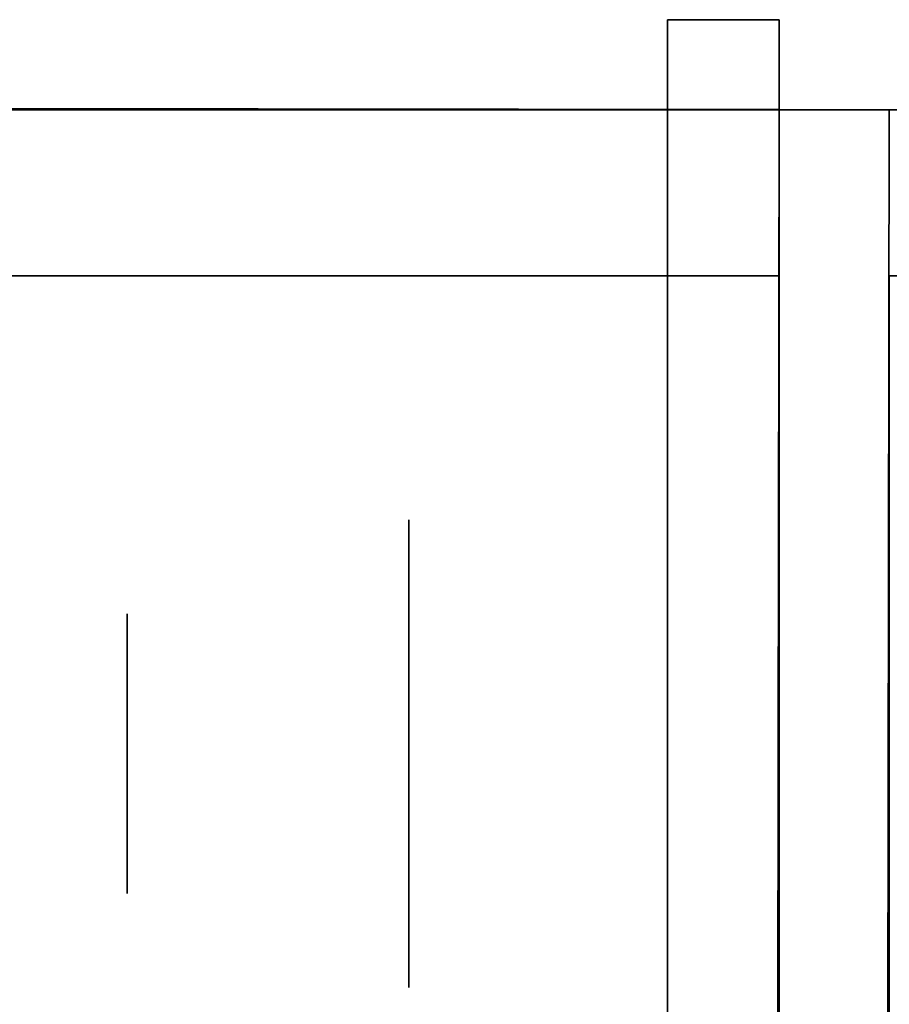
# Model space of a CAD drawing. Extents: x 413.3 to 457.5, y 5047.8 to 5050.
# Tile 606 of 656: x 447.3221 to 447.3718, y 5049.9738 to 5050.0302. Entities that reach past the tile are written whole.
import ezdxf

# ---------------------------------------------------------------- set-up
doc = ezdxf.new("R2010")
doc.units = 0
doc.header["$LTSCALE"] = 150
doc.header["$MEASUREMENT"] = 0
doc.layers.add('3DFACE_BOLT', color=7, linetype='CONTINUOUS')
doc.layers.add('3DFACE_SHAPE', color=7, linetype='CONTINUOUS')

msp = doc.modelspace()

# ---------------------------------------------------------------- linework, layer by layer
at = {"layer": '3DFACE_BOLT', "color": 1}
for points, invisible_edges in [([(447.359139, 5050.001534, -0.065), (447.359139, 5049.994847, -0.076583), (447.344339, 5050.001534, -0.065)], 14), ([(447.344339, 5050.001534, -0.065), (447.359139, 5049.994847, -0.076583), (447.344339, 5049.994847, -0.076583)], 3), ([(447.359139, 5049.994847, -0.053417), (447.359139, 5050.001534, -0.065), (447.344339, 5049.994847, -0.053417)], 14), ([(447.344339, 5049.994847, -0.053417), (447.359139, 5050.001534, -0.065), (447.344339, 5050.001534, -0.065)], 3), ([(447.344339, 5050.001534, -0.065), (447.344339, 5049.994847, -0.076583), (447.344339, 5049.994847, -0.053417)], 2), ([(447.359139, 5050.001534, -0.135), (447.359139, 5049.994847, -0.146583), (447.344339, 5050.001534, -0.135)], 14), ([(447.344339, 5050.001534, -0.135), (447.359139, 5049.994847, -0.146583), (447.344339, 5049.994847, -0.146583)], 3), ([(447.359139, 5049.994847, -0.123417), (447.359139, 5050.001534, -0.135), (447.344339, 5049.994847, -0.123417)], 14), ([(447.344339, 5049.994847, -0.123417), (447.359139, 5050.001534, -0.135), (447.344339, 5050.001534, -0.135)], 3), ([(447.344339, 5050.001534, -0.135), (447.344339, 5049.994847, -0.146583), (447.344339, 5049.994847, -0.123417)], 2), ([(447.359139, 5050.001534, -0.065), (447.359139, 5049.994847, -0.053417), (447.359139, 5049.994847, -0.076583)], 2), ([(447.359139, 5050.001534, -0.135), (447.359139, 5049.994847, -0.123417), (447.359139, 5049.994847, -0.146583)], 2), ([(447.378239, 5049.996159, -0.065), (447.378239, 5049.995768, -0.067472), (447.328239, 5049.996159, -0.065)], 14), ([(447.328239, 5049.996159, -0.065), (447.378239, 5049.995768, -0.067472), (447.328239, 5049.995768, -0.067472)], 3), ([(447.378239, 5049.995768, -0.062528), (447.378239, 5049.996159, -0.065), (447.328239, 5049.995768, -0.062528)], 14), ([(447.328239, 5049.995768, -0.062528), (447.378239, 5049.996159, -0.065), (447.328239, 5049.996159, -0.065)], 3), ([(447.328239, 5049.996159, -0.065), (447.328239, 5049.995768, -0.067472), (447.328239, 5049.995768, -0.062528)], 2), ([(447.378239, 5049.996159, -0.135), (447.378239, 5049.995768, -0.137472), (447.328239, 5049.996159, -0.135)], 14), ([(447.328239, 5049.996159, -0.135), (447.378239, 5049.995768, -0.137472), (447.328239, 5049.995768, -0.137472)], 3), ([(447.378239, 5049.995768, -0.132528), (447.378239, 5049.996159, -0.135), (447.328239, 5049.995768, -0.132528)], 14), ([(447.328239, 5049.995768, -0.132528), (447.378239, 5049.996159, -0.135), (447.328239, 5049.996159, -0.135)], 3), ([(447.328239, 5049.996159, -0.135), (447.328239, 5049.995768, -0.137472), (447.328239, 5049.995768, -0.132528)], 2), ([(447.378239, 5049.995768, -0.067472), (447.378239, 5049.994632, -0.069702), (447.328239, 5049.995768, -0.067472)], 14), ([(447.328239, 5049.995768, -0.067472), (447.378239, 5049.994632, -0.069702), (447.328239, 5049.994632, -0.069702)], 3), ([(447.378239, 5049.994632, -0.060298), (447.378239, 5049.995768, -0.062528), (447.328239, 5049.994632, -0.060298)], 14), ([(447.328239, 5049.994632, -0.060298), (447.378239, 5049.995768, -0.062528), (447.328239, 5049.995768, -0.062528)], 3), ([(447.328239, 5049.995768, -0.067472), (447.328239, 5049.994632, -0.069702), (447.328239, 5049.995768, -0.062528)], 14), ([(447.328239, 5049.995768, -0.062528), (447.328239, 5049.994632, -0.069702), (447.328239, 5049.994632, -0.060298)], 3), ([(447.378239, 5049.995768, -0.137472), (447.378239, 5049.994632, -0.139702), (447.328239, 5049.995768, -0.137472)], 14), ([(447.328239, 5049.995768, -0.137472), (447.378239, 5049.994632, -0.139702), (447.328239, 5049.994632, -0.139702)], 3), ([(447.378239, 5049.994632, -0.130298), (447.378239, 5049.995768, -0.132528), (447.328239, 5049.994632, -0.130298)], 14), ([(447.328239, 5049.994632, -0.130298), (447.378239, 5049.995768, -0.132528), (447.328239, 5049.995768, -0.132528)], 3), ([(447.328239, 5049.995768, -0.137472), (447.328239, 5049.994632, -0.139702), (447.328239, 5049.995768, -0.132528)], 14), ([(447.328239, 5049.995768, -0.132528), (447.328239, 5049.994632, -0.139702), (447.328239, 5049.994632, -0.130298)], 3), ([(447.378239, 5049.994632, -0.069702), (447.378239, 5049.992862, -0.071472), (447.328239, 5049.994632, -0.069702)], 14), ([(447.328239, 5049.994632, -0.069702), (447.378239, 5049.992862, -0.071472), (447.328239, 5049.992862, -0.071472)], 3), ([(447.378239, 5049.992862, -0.058528), (447.378239, 5049.994632, -0.060298), (447.328239, 5049.992862, -0.058528)], 14), ([(447.328239, 5049.992862, -0.058528), (447.378239, 5049.994632, -0.060298), (447.328239, 5049.994632, -0.060298)], 3), ([(447.328239, 5049.994632, -0.069702), (447.328239, 5049.992862, -0.071472), (447.328239, 5049.994632, -0.060298)], 14), ([(447.328239, 5049.994632, -0.060298), (447.328239, 5049.992862, -0.071472), (447.328239, 5049.992862, -0.058528)], 3), ([(447.378239, 5049.994632, -0.139702), (447.378239, 5049.992862, -0.141472), (447.328239, 5049.994632, -0.139702)], 14), ([(447.328239, 5049.994632, -0.139702), (447.378239, 5049.992862, -0.141472), (447.328239, 5049.992862, -0.141472)], 3), ([(447.378239, 5049.992862, -0.128528), (447.378239, 5049.994632, -0.130298), (447.328239, 5049.992862, -0.128528)], 14), ([(447.328239, 5049.992862, -0.128528), (447.378239, 5049.994632, -0.130298), (447.328239, 5049.994632, -0.130298)], 3), ([(447.328239, 5049.994632, -0.139702), (447.328239, 5049.992862, -0.141472), (447.328239, 5049.994632, -0.130298)], 14), ([(447.328239, 5049.994632, -0.130298), (447.328239, 5049.992862, -0.141472), (447.328239, 5049.992862, -0.128528)], 3), ([(447.359139, 5049.994847, -0.076583), (447.359139, 5049.981472, -0.076583), (447.344339, 5049.994847, -0.076583)], 14), ([(447.344339, 5049.994847, -0.076583), (447.359139, 5049.981472, -0.076583), (447.344339, 5049.981472, -0.076583)], 3), ([(447.359139, 5049.981472, -0.053417), (447.359139, 5049.994847, -0.053417), (447.344339, 5049.981472, -0.053417)], 14), ([(447.344339, 5049.981472, -0.053417), (447.359139, 5049.994847, -0.053417), (447.344339, 5049.994847, -0.053417)], 3), ([(447.344339, 5049.994847, -0.076583), (447.344339, 5049.981472, -0.076583), (447.344339, 5049.994847, -0.053417)], 14), ([(447.344339, 5049.994847, -0.053417), (447.344339, 5049.981472, -0.076583), (447.344339, 5049.981472, -0.053417)], 3), ([(447.359139, 5049.994847, -0.146583), (447.359139, 5049.981472, -0.146583), (447.344339, 5049.994847, -0.146583)], 14), ([(447.344339, 5049.994847, -0.146583), (447.359139, 5049.981472, -0.146583), (447.344339, 5049.981472, -0.146583)], 3), ([(447.359139, 5049.981472, -0.123417), (447.359139, 5049.994847, -0.123417), (447.344339, 5049.981472, -0.123417)], 14), ([(447.344339, 5049.981472, -0.123417), (447.359139, 5049.994847, -0.123417), (447.344339, 5049.994847, -0.123417)], 3), ([(447.344339, 5049.994847, -0.146583), (447.344339, 5049.981472, -0.146583), (447.344339, 5049.994847, -0.123417)], 14), ([(447.344339, 5049.994847, -0.123417), (447.344339, 5049.981472, -0.146583), (447.344339, 5049.981472, -0.123417)], 3), ([(447.359139, 5049.994847, -0.053417), (447.359139, 5049.981472, -0.053417), (447.359139, 5049.994847, -0.076583)], 14), ([(447.359139, 5049.994847, -0.076583), (447.359139, 5049.981472, -0.053417), (447.359139, 5049.981472, -0.076583)], 3), ([(447.359139, 5049.994847, -0.123417), (447.359139, 5049.981472, -0.123417), (447.359139, 5049.994847, -0.146583)], 14), ([(447.359139, 5049.994847, -0.146583), (447.359139, 5049.981472, -0.123417), (447.359139, 5049.981472, -0.146583)], 3), ([(447.378239, 5049.992862, -0.071472), (447.378239, 5049.990632, -0.072608), (447.328239, 5049.992862, -0.071472)], 14), ([(447.328239, 5049.992862, -0.071472), (447.378239, 5049.990632, -0.072608), (447.328239, 5049.990632, -0.072608)], 3), ([(447.378239, 5049.990632, -0.057392), (447.378239, 5049.992862, -0.058528), (447.328239, 5049.990632, -0.057392)], 14), ([(447.328239, 5049.990632, -0.057392), (447.378239, 5049.992862, -0.058528), (447.328239, 5049.992862, -0.058528)], 3), ([(447.328239, 5049.992862, -0.071472), (447.328239, 5049.990632, -0.072608), (447.328239, 5049.992862, -0.058528)], 14), ([(447.328239, 5049.992862, -0.058528), (447.328239, 5049.990632, -0.072608), (447.328239, 5049.990632, -0.057392)], 3), ([(447.378239, 5049.992862, -0.141472), (447.378239, 5049.990632, -0.142608), (447.328239, 5049.992862, -0.141472)], 14), ([(447.328239, 5049.992862, -0.141472), (447.378239, 5049.990632, -0.142608), (447.328239, 5049.990632, -0.142608)], 3), ([(447.378239, 5049.990632, -0.127392), (447.378239, 5049.992862, -0.128528), (447.328239, 5049.990632, -0.127392)], 14), ([(447.328239, 5049.990632, -0.127392), (447.378239, 5049.992862, -0.128528), (447.328239, 5049.992862, -0.128528)], 3), ([(447.328239, 5049.992862, -0.141472), (447.328239, 5049.990632, -0.142608), (447.328239, 5049.992862, -0.128528)], 14), ([(447.328239, 5049.992862, -0.128528), (447.328239, 5049.990632, -0.142608), (447.328239, 5049.990632, -0.127392)], 3), ([(447.378239, 5049.990632, -0.072608), (447.378239, 5049.988159, -0.073), (447.328239, 5049.990632, -0.072608)], 14), ([(447.328239, 5049.990632, -0.072608), (447.378239, 5049.988159, -0.073), (447.328239, 5049.988159, -0.073)], 3), ([(447.378239, 5049.988159, -0.057), (447.378239, 5049.990632, -0.057392), (447.328239, 5049.988159, -0.057)], 14), ([(447.328239, 5049.988159, -0.057), (447.378239, 5049.990632, -0.057392), (447.328239, 5049.990632, -0.057392)], 3), ([(447.328239, 5049.990632, -0.072608), (447.328239, 5049.988159, -0.073), (447.328239, 5049.990632, -0.057392)], 14), ([(447.328239, 5049.990632, -0.057392), (447.328239, 5049.988159, -0.073), (447.328239, 5049.988159, -0.057)], 3), ([(447.378239, 5049.990632, -0.142608), (447.378239, 5049.988159, -0.143), (447.328239, 5049.990632, -0.142608)], 14), ([(447.328239, 5049.990632, -0.142608), (447.378239, 5049.988159, -0.143), (447.328239, 5049.988159, -0.143)], 3), ([(447.378239, 5049.988159, -0.127), (447.378239, 5049.990632, -0.127392), (447.328239, 5049.988159, -0.127)], 14), ([(447.328239, 5049.988159, -0.127), (447.378239, 5049.990632, -0.127392), (447.328239, 5049.990632, -0.127392)], 3), ([(447.328239, 5049.990632, -0.142608), (447.328239, 5049.988159, -0.143), (447.328239, 5049.990632, -0.127392)], 14), ([(447.328239, 5049.990632, -0.127392), (447.328239, 5049.988159, -0.143), (447.328239, 5049.988159, -0.127)], 3), ([(447.378239, 5049.988159, -0.073), (447.378239, 5049.985687, -0.072608), (447.328239, 5049.988159, -0.073)], 14), ([(447.328239, 5049.988159, -0.073), (447.378239, 5049.985687, -0.072608), (447.328239, 5049.985687, -0.072608)], 3), ([(447.378239, 5049.985687, -0.057392), (447.378239, 5049.988159, -0.057), (447.328239, 5049.985687, -0.057392)], 14), ([(447.328239, 5049.985687, -0.057392), (447.378239, 5049.988159, -0.057), (447.328239, 5049.988159, -0.057)], 3), ([(447.328239, 5049.988159, -0.073), (447.328239, 5049.985687, -0.072608), (447.328239, 5049.988159, -0.057)], 14), ([(447.328239, 5049.988159, -0.057), (447.328239, 5049.985687, -0.072608), (447.328239, 5049.985687, -0.057392)], 3), ([(447.378239, 5049.988159, -0.143), (447.378239, 5049.985687, -0.142608), (447.328239, 5049.988159, -0.143)], 14), ([(447.328239, 5049.988159, -0.143), (447.378239, 5049.985687, -0.142608), (447.328239, 5049.985687, -0.142608)], 3), ([(447.378239, 5049.985687, -0.127392), (447.378239, 5049.988159, -0.127), (447.328239, 5049.985687, -0.127392)], 14), ([(447.328239, 5049.985687, -0.127392), (447.378239, 5049.988159, -0.127), (447.328239, 5049.988159, -0.127)], 3), ([(447.328239, 5049.988159, -0.143), (447.328239, 5049.985687, -0.142608), (447.328239, 5049.988159, -0.127)], 14), ([(447.328239, 5049.988159, -0.127), (447.328239, 5049.985687, -0.142608), (447.328239, 5049.985687, -0.127392)], 3), ([(447.378239, 5049.985687, -0.072608), (447.378239, 5049.983457, -0.071472), (447.328239, 5049.985687, -0.072608)], 14), ([(447.328239, 5049.985687, -0.072608), (447.378239, 5049.983457, -0.071472), (447.328239, 5049.983457, -0.071472)], 3), ([(447.378239, 5049.983457, -0.058528), (447.378239, 5049.985687, -0.057392), (447.328239, 5049.983457, -0.058528)], 14), ([(447.328239, 5049.983457, -0.058528), (447.378239, 5049.985687, -0.057392), (447.328239, 5049.985687, -0.057392)], 3), ([(447.328239, 5049.985687, -0.072608), (447.328239, 5049.983457, -0.071472), (447.328239, 5049.985687, -0.057392)], 14), ([(447.328239, 5049.985687, -0.057392), (447.328239, 5049.983457, -0.071472), (447.328239, 5049.983457, -0.058528)], 3), ([(447.378239, 5049.985687, -0.142608), (447.378239, 5049.983457, -0.141472), (447.328239, 5049.985687, -0.142608)], 14), ([(447.328239, 5049.985687, -0.142608), (447.378239, 5049.983457, -0.141472), (447.328239, 5049.983457, -0.141472)], 3), ([(447.378239, 5049.983457, -0.128528), (447.378239, 5049.985687, -0.127392), (447.328239, 5049.983457, -0.128528)], 14), ([(447.328239, 5049.983457, -0.128528), (447.378239, 5049.985687, -0.127392), (447.328239, 5049.985687, -0.127392)], 3), ([(447.328239, 5049.985687, -0.142608), (447.328239, 5049.983457, -0.141472), (447.328239, 5049.985687, -0.127392)], 14), ([(447.328239, 5049.985687, -0.127392), (447.328239, 5049.983457, -0.141472), (447.328239, 5049.983457, -0.128528)], 3), ([(447.378239, 5049.983457, -0.071472), (447.378239, 5049.981687, -0.069702), (447.328239, 5049.983457, -0.071472)], 14), ([(447.328239, 5049.983457, -0.071472), (447.378239, 5049.981687, -0.069702), (447.328239, 5049.981687, -0.069702)], 3), ([(447.378239, 5049.981687, -0.060298), (447.378239, 5049.983457, -0.058528), (447.328239, 5049.981687, -0.060298)], 14), ([(447.328239, 5049.981687, -0.060298), (447.378239, 5049.983457, -0.058528), (447.328239, 5049.983457, -0.058528)], 3), ([(447.328239, 5049.983457, -0.071472), (447.328239, 5049.981687, -0.069702), (447.328239, 5049.983457, -0.058528)], 14), ([(447.328239, 5049.983457, -0.058528), (447.328239, 5049.981687, -0.069702), (447.328239, 5049.981687, -0.060298)], 3), ([(447.378239, 5049.983457, -0.141472), (447.378239, 5049.981687, -0.139702), (447.328239, 5049.983457, -0.141472)], 14), ([(447.328239, 5049.983457, -0.141472), (447.378239, 5049.981687, -0.139702), (447.328239, 5049.981687, -0.139702)], 3), ([(447.378239, 5049.981687, -0.130298), (447.378239, 5049.983457, -0.128528), (447.328239, 5049.981687, -0.130298)], 14), ([(447.328239, 5049.981687, -0.130298), (447.378239, 5049.983457, -0.128528), (447.328239, 5049.983457, -0.128528)], 3), ([(447.328239, 5049.983457, -0.141472), (447.328239, 5049.981687, -0.139702), (447.328239, 5049.983457, -0.128528)], 14), ([(447.328239, 5049.983457, -0.128528), (447.328239, 5049.981687, -0.139702), (447.328239, 5049.981687, -0.130298)], 3), ([(447.378239, 5049.981687, -0.069702), (447.378239, 5049.980551, -0.067472), (447.328239, 5049.981687, -0.069702)], 14), ([(447.328239, 5049.981687, -0.069702), (447.378239, 5049.980551, -0.067472), (447.328239, 5049.980551, -0.067472)], 3), ([(447.378239, 5049.980551, -0.062528), (447.378239, 5049.981687, -0.060298), (447.328239, 5049.980551, -0.062528)], 14), ([(447.328239, 5049.980551, -0.062528), (447.378239, 5049.981687, -0.060298), (447.328239, 5049.981687, -0.060298)], 3), ([(447.328239, 5049.981687, -0.069702), (447.328239, 5049.980551, -0.067472), (447.328239, 5049.981687, -0.060298)], 14), ([(447.328239, 5049.981687, -0.060298), (447.328239, 5049.980551, -0.067472), (447.328239, 5049.980551, -0.062528)], 3), ([(447.378239, 5049.981687, -0.139702), (447.378239, 5049.980551, -0.137472), (447.328239, 5049.981687, -0.139702)], 14), ([(447.328239, 5049.981687, -0.139702), (447.378239, 5049.980551, -0.137472), (447.328239, 5049.980551, -0.137472)], 3), ([(447.378239, 5049.980551, -0.132528), (447.378239, 5049.981687, -0.130298), (447.328239, 5049.980551, -0.132528)], 14), ([(447.328239, 5049.980551, -0.132528), (447.378239, 5049.981687, -0.130298), (447.328239, 5049.981687, -0.130298)], 3), ([(447.328239, 5049.981687, -0.139702), (447.328239, 5049.980551, -0.137472), (447.328239, 5049.981687, -0.130298)], 14), ([(447.328239, 5049.981687, -0.130298), (447.328239, 5049.980551, -0.137472), (447.328239, 5049.980551, -0.132528)], 3), ([(447.359139, 5049.981472, -0.076583), (447.359139, 5049.974784, -0.065), (447.344339, 5049.981472, -0.076583)], 14), ([(447.344339, 5049.981472, -0.076583), (447.359139, 5049.974784, -0.065), (447.344339, 5049.974784, -0.065)], 3), ([(447.359139, 5049.974784, -0.065), (447.359139, 5049.981472, -0.053417), (447.344339, 5049.974784, -0.065)], 14), ([(447.344339, 5049.974784, -0.065), (447.359139, 5049.981472, -0.053417), (447.344339, 5049.981472, -0.053417)], 3), ([(447.344339, 5049.981472, -0.076583), (447.344339, 5049.974784, -0.065), (447.344339, 5049.981472, -0.053417)], 12), ([(447.359139, 5049.981472, -0.146583), (447.359139, 5049.974784, -0.135), (447.344339, 5049.981472, -0.146583)], 14), ([(447.344339, 5049.981472, -0.146583), (447.359139, 5049.974784, -0.135), (447.344339, 5049.974784, -0.135)], 3), ([(447.359139, 5049.974784, -0.135), (447.359139, 5049.981472, -0.123417), (447.344339, 5049.974784, -0.135)], 14), ([(447.344339, 5049.974784, -0.135), (447.359139, 5049.981472, -0.123417), (447.344339, 5049.981472, -0.123417)], 3), ([(447.344339, 5049.981472, -0.146583), (447.344339, 5049.974784, -0.135), (447.344339, 5049.981472, -0.123417)], 12), ([(447.359139, 5049.981472, -0.053417), (447.359139, 5049.974784, -0.065), (447.359139, 5049.981472, -0.076583)], 12), ([(447.359139, 5049.981472, -0.123417), (447.359139, 5049.974784, -0.135), (447.359139, 5049.981472, -0.146583)], 12), ([(447.378239, 5049.980551, -0.067472), (447.378239, 5049.980159, -0.065), (447.328239, 5049.980551, -0.067472)], 14), ([(447.328239, 5049.980551, -0.067472), (447.378239, 5049.980159, -0.065), (447.328239, 5049.980159, -0.065)], 3), ([(447.378239, 5049.980159, -0.065), (447.378239, 5049.980551, -0.062528), (447.328239, 5049.980159, -0.065)], 14), ([(447.328239, 5049.980159, -0.065), (447.378239, 5049.980551, -0.062528), (447.328239, 5049.980551, -0.062528)], 3), ([(447.328239, 5049.980551, -0.067472), (447.328239, 5049.980159, -0.065), (447.328239, 5049.980551, -0.062528)], 12), ([(447.378239, 5049.980551, -0.137472), (447.378239, 5049.980159, -0.135), (447.328239, 5049.980551, -0.137472)], 14), ([(447.328239, 5049.980551, -0.137472), (447.378239, 5049.980159, -0.135), (447.328239, 5049.980159, -0.135)], 3), ([(447.378239, 5049.980159, -0.135), (447.378239, 5049.980551, -0.132528), (447.328239, 5049.980159, -0.135)], 14), ([(447.328239, 5049.980159, -0.135), (447.378239, 5049.980551, -0.132528), (447.328239, 5049.980551, -0.132528)], 3), ([(447.328239, 5049.980551, -0.137472), (447.328239, 5049.980159, -0.135), (447.328239, 5049.980551, -0.132528)], 12)]:
    msp.add_3dface(points, dxfattribs=dict(at, invisible_edges=invisible_edges))
at = {"layer": '3DFACE_SHAPE', "color": 13}
for points, invisible_edges in [([(447.359139, 5049.988159, -0.17), (447.359139, 5049.99417, -0.14101), (447.359139, 5050.030159, -0.17)], 15), ([(447.359139, 5049.99417, -0.14101), (447.359139, 5049.996659, -0.135), (447.359139, 5050.030159, -0.17)], 14), ([(447.359139, 5050.030159, -0.17), (447.359139, 5049.996659, -0.135), (447.359139, 5049.99417, -0.12899)], 13), ([(447.359139, 5049.99417, -0.12899), (447.359139, 5049.996659, -0.065), (447.359139, 5050.030159, -0.17)], 15), ([(447.359139, 5049.996659, -0.065), (447.359139, 5050.030159, -0.03), (447.359139, 5050.030159, -0.17)], 13), ([(447.359139, 5049.996659, -0.065), (447.359139, 5049.99417, -0.05899), (447.359139, 5050.030159, -0.03)], 14), ([(447.359139, 5049.99417, -0.05899), (447.359139, 5049.988159, -0.0565), (447.359139, 5050.030159, -0.03)], 14), ([(447.359139, 5050.030159, -0.03), (447.359139, 5049.988159, -0.0565), (447.359139, 5049.982149, -0.05899)], 13), ([(447.359139, 5050.030159, -0.03), (447.359139, 5049.982149, -0.05899), (447.359139, 5049.934559, -0.03)], 3), ([(447.365539, 5049.928159, -0.17), (447.359139, 5049.988159, -0.17), (447.365539, 5050.030159, -0.17)], 3), ([(447.359139, 5049.988159, -0.17), (447.359139, 5050.030159, -0.17), (447.365539, 5050.030159, -0.17)], 12), ([(447.359139, 5050.030159, -0.03), (447.359139, 5049.934559, -0.03), (447.365539, 5050.030159, -0.03)], 2), ([(447.365539, 5050.030159, -0.03), (447.359139, 5049.934559, -0.03), (447.365539, 5049.928159, -0.03)], 3), ([(447.365539, 5050.030159, -0.03), (447.365539, 5050.030159, -0.065), (447.359139, 5050.030159, -0.03)], 2), ([(447.365539, 5050.030159, -0.065), (447.365539, 5050.030159, -0.135), (447.359139, 5050.030159, -0.03)], 14), ([(447.359139, 5050.030159, -0.03), (447.365539, 5050.030159, -0.135), (447.359139, 5050.030159, -0.17)], 3), ([(447.365539, 5050.030159, -0.135), (447.365539, 5050.030159, -0.17), (447.359139, 5050.030159, -0.17)], 12), ([(447.365539, 5049.996659, -0.135), (447.365539, 5049.99417, -0.14101), (447.365539, 5050.030159, -0.135)], 14), ([(447.365539, 5049.99417, -0.14101), (447.365539, 5049.988159, -0.1435), (447.365539, 5050.030159, -0.135)], 14), ([(447.365539, 5050.030159, -0.135), (447.365539, 5049.988159, -0.1435), (447.365539, 5050.030159, -0.17)], 15), ([(447.365539, 5049.988159, -0.1435), (447.365539, 5049.982149, -0.14101), (447.365539, 5050.030159, -0.17)], 14), ([(447.365539, 5050.030159, -0.17), (447.365539, 5049.982149, -0.14101), (447.365539, 5049.928159, -0.17)], 3), ([(447.365539, 5049.928159, -0.03), (447.365539, 5049.99417, -0.05899), (447.365539, 5050.030159, -0.03)], 3), ([(447.365539, 5049.99417, -0.05899), (447.365539, 5050.030159, -0.065), (447.365539, 5050.030159, -0.03)], 13), ([(447.365539, 5049.99417, -0.05899), (447.365539, 5049.996659, -0.065), (447.365539, 5050.030159, -0.065)], 14), ([(447.365539, 5049.996659, -0.135), (447.365539, 5050.030159, -0.135), (447.365539, 5049.99417, -0.07101)], 15), ([(447.365539, 5049.99417, -0.07101), (447.365539, 5050.030159, -0.135), (447.365539, 5049.996659, -0.065)], 3), ([(447.365539, 5050.030159, -0.135), (447.365539, 5050.030159, -0.065), (447.365539, 5049.996659, -0.065)], 14), ([(447.365539, 5050.025014, -0.1905), (447.26869, 5050.025153, -0.1905), (447.26554, 5047.825153, -0.1905)], 12), ([(447.26869, 5050.025153, -0.0095), (447.362442, 5047.861866, -0.0095), (447.26554, 5047.825153, -0.0095)], 3), ([(447.468689, 5050.024866), (447.26869, 5050.025153), (447.26554, 5047.825153)], 12), ([(447.26554, 5047.825153, -0.2), (447.26869, 5050.025153, -0.2), (447.465539, 5047.824866, -0.2)], 2), ([(447.362389, 5047.825014, -0.1905), (447.365539, 5050.025014, -0.1905), (447.26554, 5047.825153, -0.1905)], 2), ([(447.465539, 5047.824866), (447.468689, 5050.024866), (447.26554, 5047.825153)], 2), ([(447.268689, 5050.015509, -2.5), (447.268689, 5050.025009, -2.5), (447.365539, 5050.015509, -2.5)], 2), ([(447.268689, 5050.025009, -2.5), (447.468689, 5050.025009, -2.5), (447.365539, 5050.015509, -2.5)], 14), ([(447.268689, 5050.015509, -0.2), (447.365539, 5050.015509, -0.2), (447.268689, 5050.025009, -0.2)], 2), ([(447.365539, 5050.015509, -0.2), (447.371839, 5050.015509, -0.2), (447.268689, 5050.025009, -0.2)], 15), ([(447.268689, 5050.025009, -0.2), (447.371839, 5050.015509, -0.2), (447.468689, 5050.025009, -0.2)], 3), ([(447.268689, 5050.025009, -2.5), (447.268689, 5050.025009, -0.2), (447.468689, 5050.025009, -2.5)], 2), ([(447.268689, 5050.025009, -0.2), (447.468689, 5050.025009, -0.2), (447.468689, 5050.025009, -2.5)], 12), ([(447.468689, 5050.024866, -0.2), (447.26869, 5050.025153, -0.2), (447.371839, 5050.025005, -0.1905)], 14), ([(447.371839, 5050.025005, -0.1905), (447.26869, 5050.025153, -0.2), (447.365539, 5050.025014, -0.1905)], 15), ([(447.26869, 5050.025153, -0.2), (447.26869, 5050.025153, -0.1905), (447.365539, 5050.025014, -0.1905)], 12), ([(447.468689, 5050.024866), (447.365539, 5050.025014, -0.0095), (447.26869, 5050.025153)], 3), ([(447.365539, 5050.025014, -0.0095), (447.26869, 5050.025153, -0.0095), (447.26869, 5050.025153)], 12), ([(447.365539, 5050.025014, -0.0095), (447.365487, 5049.988164, -0.0095), (447.26869, 5050.025153, -0.0095)], 2), ([(447.365487, 5049.988164, -0.0095), (447.365306, 5049.861864, -0.0095), (447.26869, 5050.025153, -0.0095)], 14), ([(447.26869, 5050.025153, -0.0095), (447.365306, 5049.861864, -0.0095), (447.362623, 5047.988166, -0.0095)], 13), ([(447.362623, 5047.988166, -0.0095), (447.362442, 5047.861866, -0.0095), (447.26869, 5050.025153, -0.0095)], 14), ([(447.26869, 5050.025153, -0.2), (447.468689, 5050.024866, -0.2), (447.465539, 5047.824866, -0.2)], 12), ([(447.365306, 5049.861864, -0.1435), (447.365539, 5050.025014, -0.1905), (447.362389, 5047.825014, -0.1905)], 13), ([(447.365306, 5049.861864, -0.1435), (447.365487, 5049.988164, -0.1435), (447.365539, 5050.025014, -0.1905)], 15), ([(447.365487, 5049.988164, -0.1435), (447.365495, 5049.994174, -0.14101), (447.365539, 5050.025014, -0.1905)], 14), ([(447.365539, 5050.025014, -0.0095), (447.365495, 5049.994174, -0.05899), (447.365487, 5049.988164, -0.0095)], 3), ([(447.365495, 5049.994174, -0.14101), (447.365499, 5049.996664, -0.135), (447.365539, 5050.025014, -0.1905)], 14), ([(447.365539, 5050.025014, -0.1905), (447.365499, 5049.996664, -0.135), (447.365495, 5049.994174, -0.12899)], 13), ([(447.365495, 5049.994174, -0.12899), (447.365499, 5049.996664, -0.065), (447.365539, 5050.025014, -0.1905)], 15), ([(447.365499, 5049.996664, -0.065), (447.365495, 5049.994174, -0.05899), (447.365539, 5050.025014, -0.0095)], 14), ([(447.365499, 5049.996664, -0.065), (447.365539, 5050.025014, -0.0095), (447.365539, 5050.025014, -0.1905)], 13), ([(447.371839, 5050.025005, -0.0095), (447.365539, 5050.025014, -0.0095), (447.468689, 5050.024866)], 15), ([(447.371839, 5050.025005, -0.0095), (447.371839, 5050.025005, -0.1905), (447.365539, 5050.025014, -0.0095)], 14), ([(447.371839, 5050.025005, -0.1905), (447.365539, 5050.025014, -0.1905), (447.365539, 5050.025014, -0.0095)], 13), ([(447.365539, 5050.015509, -2.5), (447.468689, 5050.025009, -2.5), (447.371839, 5050.015509, -2.5)], 15), ([(447.368923, 5047.988157, -0.0565), (447.371839, 5050.025005, -0.0095), (447.368689, 5047.825005, -0.0095)], 13), ([(447.371606, 5049.861855, -0.1435), (447.368689, 5047.825005, -0.1905), (447.371839, 5050.025005, -0.1905)], 13), ([(447.368689, 5047.825005, -0.0095), (447.371839, 5050.025005, -0.0095), (447.465539, 5047.824866, -0.0095)], 2), ([(447.468689, 5050.024866, -0.1905), (447.371839, 5050.025005, -0.1905), (447.368689, 5047.825005, -0.1905)], 12), ([(447.465539, 5047.824866, -0.1905), (447.468689, 5050.024866, -0.1905), (447.368689, 5047.825005, -0.1905)], 2), ([(447.371606, 5049.861855, -0.0565), (447.371839, 5050.025005, -0.0095), (447.368923, 5047.988157, -0.0565)], 15), ([(447.371787, 5049.988155, -0.0565), (447.371839, 5050.025005, -0.0095), (447.371606, 5049.861855, -0.0565)], 15), ([(447.371839, 5050.025005, -0.1905), (447.371787, 5049.988155, -0.1435), (447.371606, 5049.861855, -0.1435)], 15), ([(447.371787, 5049.988155, -0.0565), (447.371795, 5049.994165, -0.05899), (447.371839, 5050.025005, -0.0095)], 14), ([(447.371795, 5049.994165, -0.14101), (447.371787, 5049.988155, -0.1435), (447.371839, 5050.025005, -0.1905)], 14), ([(447.371795, 5049.994165, -0.05899), (447.371799, 5049.996655, -0.065), (447.371839, 5050.025005, -0.0095)], 14), ([(447.371799, 5049.996655, -0.135), (447.371839, 5050.025005, -0.1905), (447.371795, 5049.994165, -0.07101)], 15), ([(447.371795, 5049.994165, -0.07101), (447.371839, 5050.025005, -0.1905), (447.371799, 5049.996655, -0.065)], 3), ([(447.371799, 5049.996655, -0.135), (447.371795, 5049.994165, -0.14101), (447.371839, 5050.025005, -0.1905)], 14), ([(447.371839, 5050.025005, -0.1905), (447.371839, 5050.025005, -0.0095), (447.371799, 5049.996655, -0.065)], 14), ([(447.468689, 5050.025009, -2.5), (447.468689, 5050.015509, -2.5), (447.371839, 5050.015509, -2.5)], 12), ([(447.371839, 5050.015509, -0.2), (447.468689, 5050.015509, -0.2), (447.468689, 5050.025009, -0.2)], 12), ([(447.468689, 5050.024866, -0.1905), (447.468689, 5050.024866, -0.2), (447.371839, 5050.025005, -0.1905)], 2), ([(447.468689, 5050.024866, -0.0095), (447.371839, 5050.025005, -0.0095), (447.468689, 5050.024866)], 2), ([(447.371839, 5050.025005, -0.0095), (447.468689, 5050.024866, -0.0095), (447.465539, 5047.824866, -0.0095)], 12), ([(447.365539, 5050.015509, -2.5), (447.365539, 5050.015509, -0.2), (447.268689, 5050.015509, -2.5)], 2), ([(447.365539, 5050.015509, -0.2), (447.268689, 5050.015509, -0.2), (447.268689, 5050.015509, -2.5)], 12), ([(447.365539, 5049.834509, -2.5), (447.365539, 5050.015509, -2.5), (447.371839, 5049.834509, -2.5)], 14), ([(447.365539, 5050.015509, -2.5), (447.371839, 5050.015509, -2.5), (447.371839, 5049.834509, -2.5)], 13), ([(447.365539, 5050.015509, -0.2), (447.365539, 5049.834509, -0.2), (447.371839, 5050.015509, -0.2)], 14), ([(447.365539, 5049.834509, -0.2), (447.371839, 5049.834509, -0.2), (447.371839, 5050.015509, -0.2)], 13), ([(447.365539, 5049.834509, -2.5), (447.365539, 5049.834509, -0.2), (447.365539, 5050.015509, -2.5)], 2), ([(447.365539, 5049.834509, -0.2), (447.365539, 5050.015509, -0.2), (447.365539, 5050.015509, -2.5)], 12), ([(447.371839, 5050.015509, -2.5), (447.371839, 5050.015509, -0.2), (447.371839, 5049.834509, -2.5)], 2), ([(447.371839, 5050.015509, -0.2), (447.371839, 5049.834509, -0.2), (447.371839, 5049.834509, -2.5)], 12), ([(447.468689, 5050.015509, -2.5), (447.468689, 5050.015509, -0.2), (447.371839, 5050.015509, -2.5)], 2), ([(447.468689, 5050.015509, -0.2), (447.371839, 5050.015509, -0.2), (447.371839, 5050.015509, -2.5)], 12), ([(447.359139, 5049.99417, -0.07101), (447.359139, 5049.996659, -0.065), (447.359139, 5049.99417, -0.12899)], 14), ([(447.359139, 5049.99417, -0.07101), (447.365539, 5049.99417, -0.07101), (447.359139, 5049.996659, -0.065)], 3), ([(447.365539, 5049.99417, -0.07101), (447.365539, 5049.996659, -0.065), (447.359139, 5049.996659, -0.065)], 14), ([(447.359139, 5049.996659, -0.065), (447.365539, 5049.996659, -0.065), (447.359139, 5049.99417, -0.05899)], 3), ([(447.365539, 5049.996659, -0.065), (447.365539, 5049.99417, -0.05899), (447.359139, 5049.99417, -0.05899)], 14), ([(447.359139, 5049.99417, -0.14101), (447.365539, 5049.99417, -0.14101), (447.359139, 5049.996659, -0.135)], 3), ([(447.365539, 5049.99417, -0.14101), (447.365539, 5049.996659, -0.135), (447.359139, 5049.996659, -0.135)], 14), ([(447.359139, 5049.996659, -0.135), (447.365539, 5049.996659, -0.135), (447.359139, 5049.99417, -0.12899)], 3), ([(447.365539, 5049.996659, -0.135), (447.365539, 5049.99417, -0.12899), (447.359139, 5049.99417, -0.12899)], 14), ([(447.365495, 5049.994174, -0.12899), (447.365499, 5049.996664, -0.135), (447.371799, 5049.996655, -0.135)], 14), ([(447.365499, 5049.996664, -0.135), (447.365495, 5049.994174, -0.14101), (447.371795, 5049.994165, -0.14101)], 14), ([(447.365495, 5049.994174, -0.05899), (447.365499, 5049.996664, -0.065), (447.371799, 5049.996655, -0.065)], 14), ([(447.365499, 5049.996664, -0.065), (447.365495, 5049.994174, -0.07101), (447.371795, 5049.994165, -0.07101)], 14), ([(447.365495, 5049.994174, -0.07101), (447.365499, 5049.996664, -0.065), (447.365495, 5049.994174, -0.12899)], 14), ([(447.371795, 5049.994165, -0.12899), (447.365495, 5049.994174, -0.12899), (447.371799, 5049.996655, -0.135)], 3), ([(447.371795, 5049.994165, -0.05899), (447.365495, 5049.994174, -0.05899), (447.371799, 5049.996655, -0.065)], 3), ([(447.371799, 5049.996655, -0.135), (447.365499, 5049.996664, -0.135), (447.371795, 5049.994165, -0.14101)], 3), ([(447.371799, 5049.996655, -0.065), (447.365499, 5049.996664, -0.065), (447.371795, 5049.994165, -0.07101)], 3), ([(447.365539, 5049.99417, -0.12899), (447.365539, 5049.996659, -0.135), (447.365539, 5049.99417, -0.07101)], 14), ([(447.371795, 5049.994165, -0.12899), (447.371799, 5049.996655, -0.135), (447.371795, 5049.994165, -0.07101)], 14), ([(447.359139, 5049.988159, -0.1435), (447.359139, 5049.99417, -0.14101), (447.359139, 5049.988159, -0.17)], 14), ([(447.359139, 5049.99417, -0.12899), (447.359139, 5049.988159, -0.1265), (447.359139, 5049.99417, -0.07101)], 14), ([(447.359139, 5049.988159, -0.1265), (447.359139, 5049.988159, -0.0735), (447.359139, 5049.99417, -0.07101)], 13), ([(447.359139, 5049.99417, -0.05899), (447.365539, 5049.99417, -0.05899), (447.359139, 5049.988159, -0.0565)], 3), ([(447.365539, 5049.99417, -0.05899), (447.365539, 5049.988159, -0.0565), (447.359139, 5049.988159, -0.0565)], 14), ([(447.359139, 5049.988159, -0.0735), (447.365539, 5049.988159, -0.0735), (447.359139, 5049.99417, -0.07101)], 3), ([(447.365539, 5049.988159, -0.0735), (447.365539, 5049.99417, -0.07101), (447.359139, 5049.99417, -0.07101)], 14), ([(447.359139, 5049.99417, -0.12899), (447.365539, 5049.99417, -0.12899), (447.359139, 5049.988159, -0.1265)], 3), ([(447.365539, 5049.99417, -0.12899), (447.365539, 5049.988159, -0.1265), (447.359139, 5049.988159, -0.1265)], 14), ([(447.359139, 5049.988159, -0.1435), (447.365539, 5049.988159, -0.1435), (447.359139, 5049.99417, -0.14101)], 3), ([(447.365539, 5049.988159, -0.1435), (447.365539, 5049.99417, -0.14101), (447.359139, 5049.99417, -0.14101)], 14), ([(447.365495, 5049.994174, -0.14101), (447.365487, 5049.988164, -0.1435), (447.371787, 5049.988155, -0.1435)], 14), ([(447.365487, 5049.988164, -0.1265), (447.365495, 5049.994174, -0.12899), (447.371795, 5049.994165, -0.12899)], 14), ([(447.365487, 5049.988164, -0.0565), (447.365495, 5049.994174, -0.05899), (447.371795, 5049.994165, -0.05899)], 14), ([(447.365495, 5049.994174, -0.07101), (447.365487, 5049.988164, -0.0735), (447.371787, 5049.988155, -0.0735)], 14), ([(447.365495, 5049.994174, -0.05899), (447.365487, 5049.988164, -0.0565), (447.365487, 5049.988164, -0.0095)], 14), ([(447.365495, 5049.994174, -0.12899), (447.365487, 5049.988164, -0.1265), (447.365495, 5049.994174, -0.07101)], 14), ([(447.365487, 5049.988164, -0.1265), (447.365487, 5049.988164, -0.0735), (447.365495, 5049.994174, -0.07101)], 13), ([(447.371787, 5049.988155, -0.1265), (447.365487, 5049.988164, -0.1265), (447.371795, 5049.994165, -0.12899)], 3), ([(447.371787, 5049.988155, -0.0565), (447.365487, 5049.988164, -0.0565), (447.371795, 5049.994165, -0.05899)], 3), ([(447.371795, 5049.994165, -0.14101), (447.365495, 5049.994174, -0.14101), (447.371787, 5049.988155, -0.1435)], 3), ([(447.371795, 5049.994165, -0.07101), (447.365495, 5049.994174, -0.07101), (447.371787, 5049.988155, -0.0735)], 3), ([(447.365539, 5049.988159, -0.0565), (447.365539, 5049.99417, -0.05899), (447.365539, 5049.928159, -0.03)], 14), ([(447.365539, 5049.99417, -0.07101), (447.365539, 5049.988159, -0.0735), (447.365539, 5049.99417, -0.12899)], 14), ([(447.365539, 5049.988159, -0.0735), (447.365539, 5049.988159, -0.1265), (447.365539, 5049.99417, -0.12899)], 13), ([(447.371795, 5049.994165, -0.07101), (447.371787, 5049.988155, -0.0735), (447.371795, 5049.994165, -0.12899)], 14), ([(447.371787, 5049.988155, -0.0735), (447.371787, 5049.988155, -0.1265), (447.371795, 5049.994165, -0.12899)], 13), ([(447.359139, 5049.988159, -0.1265), (447.359139, 5049.982149, -0.12899), (447.359139, 5049.988159, -0.0735)], 14), ([(447.359139, 5049.988159, -0.0735), (447.359139, 5049.982149, -0.12899), (447.359139, 5049.982149, -0.07101)], 15), ([(447.359139, 5049.982149, -0.14101), (447.359139, 5049.988159, -0.17), (447.359139, 5049.934559, -0.17)], 13), ([(447.359139, 5049.982149, -0.14101), (447.359139, 5049.988159, -0.1435), (447.359139, 5049.988159, -0.17)], 14), ([(447.359139, 5049.988159, -0.0565), (447.365539, 5049.988159, -0.0565), (447.359139, 5049.982149, -0.05899)], 3), ([(447.365539, 5049.988159, -0.0565), (447.365539, 5049.982149, -0.05899), (447.359139, 5049.982149, -0.05899)], 14), ([(447.359139, 5049.982149, -0.07101), (447.365539, 5049.982149, -0.07101), (447.359139, 5049.988159, -0.0735)], 3), ([(447.365539, 5049.982149, -0.07101), (447.365539, 5049.988159, -0.0735), (447.359139, 5049.988159, -0.0735)], 14), ([(447.359139, 5049.988159, -0.1265), (447.365539, 5049.988159, -0.1265), (447.359139, 5049.982149, -0.12899)], 3), ([(447.365539, 5049.988159, -0.1265), (447.365539, 5049.982149, -0.12899), (447.359139, 5049.982149, -0.12899)], 14), ([(447.359139, 5049.982149, -0.14101), (447.365539, 5049.982149, -0.14101), (447.359139, 5049.988159, -0.1435)], 3), ([(447.365539, 5049.982149, -0.14101), (447.365539, 5049.988159, -0.1435), (447.359139, 5049.988159, -0.1435)], 14), ([(447.359139, 5049.934559, -0.17), (447.359139, 5049.988159, -0.17), (447.365539, 5049.928159, -0.17)], 14), ([(447.365478, 5049.982154, -0.14101), (447.365487, 5049.988164, -0.1435), (447.365306, 5049.861864, -0.1435)], 14), ([(447.365314, 5049.867874, -0.07101), (447.365487, 5049.988164, -0.1265), (447.365306, 5049.861864, -0.0735)], 3), ([(447.365487, 5049.988164, -0.1265), (447.365478, 5049.982154, -0.12899), (447.365306, 5049.861864, -0.0735)], 14), ([(447.365478, 5049.982154, -0.05899), (447.365306, 5049.861864, -0.0095), (447.365487, 5049.988164, -0.0565)], 3), ([(447.365306, 5049.861864, -0.0095), (447.365487, 5049.988164, -0.0095), (447.365487, 5049.988164, -0.0565)], 14), ([(447.365478, 5049.982154, -0.07101), (447.365487, 5049.988164, -0.0735), (447.365314, 5049.867874, -0.07101)], 14), ([(447.365487, 5049.988164, -0.0735), (447.365487, 5049.988164, -0.1265), (447.365314, 5049.867874, -0.07101)], 15), ([(447.365487, 5049.988164, -0.1435), (447.365478, 5049.982154, -0.14101), (447.371778, 5049.982145, -0.14101)], 14), ([(447.365478, 5049.982154, -0.12899), (447.365487, 5049.988164, -0.1265), (447.371787, 5049.988155, -0.1265)], 14), ([(447.365487, 5049.988164, -0.0735), (447.365478, 5049.982154, -0.07101), (447.371778, 5049.982145, -0.07101)], 14), ([(447.365478, 5049.982154, -0.05899), (447.365487, 5049.988164, -0.0565), (447.371787, 5049.988155, -0.0565)], 14), ([(447.371778, 5049.982145, -0.12899), (447.365478, 5049.982154, -0.12899), (447.371787, 5049.988155, -0.1265)], 3), ([(447.371778, 5049.982145, -0.05899), (447.365478, 5049.982154, -0.05899), (447.371787, 5049.988155, -0.0565)], 3), ([(447.371787, 5049.988155, -0.1435), (447.365487, 5049.988164, -0.1435), (447.371778, 5049.982145, -0.14101)], 3), ([(447.371787, 5049.988155, -0.0735), (447.365487, 5049.988164, -0.0735), (447.371778, 5049.982145, -0.07101)], 3), ([(447.365539, 5049.988159, -0.0735), (447.365539, 5049.982149, -0.07101), (447.365539, 5049.988159, -0.1265)], 14), ([(447.365539, 5049.982149, -0.07101), (447.365539, 5049.979659, -0.065), (447.365539, 5049.988159, -0.1265)], 14), ([(447.365539, 5049.988159, -0.1265), (447.365539, 5049.979659, -0.065), (447.365539, 5049.982149, -0.12899)], 3), ([(447.365539, 5049.988159, -0.0565), (447.365539, 5049.928159, -0.065), (447.365539, 5049.982149, -0.05899)], 3), ([(447.365539, 5049.928159, -0.065), (447.365539, 5049.988159, -0.0565), (447.365539, 5049.928159, -0.03)], 3), ([(447.371614, 5049.867865, -0.05899), (447.371787, 5049.988155, -0.0565), (447.371606, 5049.861855, -0.0565)], 3), ([(447.371614, 5049.867865, -0.12899), (447.371787, 5049.988155, -0.0735), (447.371606, 5049.861855, -0.1265)], 3), ([(447.371787, 5049.988155, -0.0735), (447.371778, 5049.982145, -0.07101), (447.371606, 5049.861855, -0.1265)], 14), ([(447.371787, 5049.988155, -0.1435), (447.371778, 5049.982145, -0.14101), (447.371606, 5049.861855, -0.1435)], 14), ([(447.371778, 5049.982145, -0.05899), (447.371787, 5049.988155, -0.0565), (447.371614, 5049.867865, -0.05899)], 14), ([(447.371787, 5049.988155, -0.0735), (447.371614, 5049.867865, -0.12899), (447.371787, 5049.988155, -0.1265)], 15), ([(447.371787, 5049.988155, -0.1265), (447.371614, 5049.867865, -0.12899), (447.371778, 5049.982145, -0.12899)], 3), ([(447.359139, 5049.982149, -0.05899), (447.359139, 5049.979659, -0.065), (447.359139, 5049.934559, -0.03)], 14), ([(447.359139, 5049.934559, -0.03), (447.359139, 5049.979659, -0.065), (447.359139, 5049.982149, -0.07101)], 13), ([(447.359139, 5049.982149, -0.12899), (447.359139, 5049.979659, -0.135), (447.359139, 5049.982149, -0.07101)], 14), ([(447.359139, 5049.982149, -0.07101), (447.359139, 5049.979659, -0.135), (447.359139, 5049.934559, -0.03)], 15), ([(447.359139, 5049.979659, -0.135), (447.359139, 5049.982149, -0.14101), (447.359139, 5049.934559, -0.03)], 14), ([(447.359139, 5049.934559, -0.03), (447.359139, 5049.982149, -0.14101), (447.359139, 5049.934559, -0.17)], 3), ([(447.359139, 5049.982149, -0.05899), (447.365539, 5049.982149, -0.05899), (447.359139, 5049.979659, -0.065)], 3), ([(447.365539, 5049.982149, -0.05899), (447.365539, 5049.979659, -0.065), (447.359139, 5049.979659, -0.065)], 14), ([(447.359139, 5049.979659, -0.065), (447.365539, 5049.979659, -0.065), (447.359139, 5049.982149, -0.07101)], 3), ([(447.365539, 5049.979659, -0.065), (447.365539, 5049.982149, -0.07101), (447.359139, 5049.982149, -0.07101)], 14), ([(447.359139, 5049.982149, -0.12899), (447.365539, 5049.982149, -0.12899), (447.359139, 5049.979659, -0.135)], 3), ([(447.365539, 5049.982149, -0.12899), (447.365539, 5049.979659, -0.135), (447.359139, 5049.979659, -0.135)], 14), ([(447.359139, 5049.979659, -0.135), (447.365539, 5049.979659, -0.135), (447.359139, 5049.982149, -0.14101)], 3), ([(447.365539, 5049.979659, -0.135), (447.365539, 5049.982149, -0.14101), (447.359139, 5049.982149, -0.14101)], 14), ([(447.365314, 5049.867874, -0.14101), (447.365478, 5049.982154, -0.14101), (447.365306, 5049.861864, -0.1435)], 3), ([(447.365306, 5049.861864, -0.0735), (447.365478, 5049.982154, -0.12899), (447.365306, 5049.861864, -0.1265)], 15), ([(447.365478, 5049.982154, -0.12899), (447.365314, 5049.867874, -0.12899), (447.365306, 5049.861864, -0.1265)], 15), ([(447.365314, 5049.867874, -0.05899), (447.365306, 5049.861864, -0.0565), (447.365478, 5049.982154, -0.05899)], 14), ([(447.365306, 5049.861864, -0.0565), (447.365306, 5049.861864, -0.0095), (447.365478, 5049.982154, -0.05899)], 15), ([(447.365478, 5049.982154, -0.12899), (447.365475, 5049.979664, -0.135), (447.365314, 5049.867874, -0.12899)], 14), ([(447.365318, 5049.870364, -0.135), (447.365478, 5049.982154, -0.14101), (447.365314, 5049.867874, -0.14101)], 3), ([(447.365314, 5049.867874, -0.07101), (447.365318, 5049.870364, -0.065), (447.365478, 5049.982154, -0.07101)], 14), ([(447.365478, 5049.982154, -0.05899), (447.365475, 5049.979664, -0.065), (447.365314, 5049.867874, -0.05899)], 14), ([(447.365475, 5049.979664, -0.135), (447.365478, 5049.982154, -0.14101), (447.365318, 5049.870364, -0.135)], 14), ([(447.365318, 5049.870364, -0.065), (447.365475, 5049.979664, -0.065), (447.365478, 5049.982154, -0.07101)], 13), ([(447.365478, 5049.982154, -0.14101), (447.365475, 5049.979664, -0.135), (447.371775, 5049.979655, -0.135)], 14), ([(447.365475, 5049.979664, -0.135), (447.365478, 5049.982154, -0.12899), (447.371778, 5049.982145, -0.12899)], 14), ([(447.365478, 5049.982154, -0.07101), (447.365475, 5049.979664, -0.065), (447.371775, 5049.979655, -0.065)], 14), ([(447.365475, 5049.979664, -0.065), (447.365478, 5049.982154, -0.05899), (447.371778, 5049.982145, -0.05899)], 14), ([(447.371775, 5049.979655, -0.135), (447.365475, 5049.979664, -0.135), (447.371778, 5049.982145, -0.12899)], 3), ([(447.371775, 5049.979655, -0.065), (447.365475, 5049.979664, -0.065), (447.371778, 5049.982145, -0.05899)], 3), ([(447.371778, 5049.982145, -0.14101), (447.365478, 5049.982154, -0.14101), (447.371775, 5049.979655, -0.135)], 3), ([(447.371778, 5049.982145, -0.07101), (447.365478, 5049.982154, -0.07101), (447.371775, 5049.979655, -0.065)], 3), ([(447.365539, 5049.982149, -0.14101), (447.365539, 5049.928159, -0.135), (447.365539, 5049.928159, -0.17)], 13), ([(447.365539, 5049.982149, -0.14101), (447.365539, 5049.979659, -0.135), (447.365539, 5049.928159, -0.135)], 14), ([(447.365539, 5049.979659, -0.135), (447.365539, 5049.982149, -0.12899), (447.365539, 5049.928159, -0.135)], 14), ([(447.365539, 5049.979659, -0.065), (447.365539, 5049.928159, -0.135), (447.365539, 5049.982149, -0.12899)], 15), ([(447.365539, 5049.982149, -0.05899), (447.365539, 5049.928159, -0.065), (447.365539, 5049.979659, -0.065)], 3), ([(447.371606, 5049.861855, -0.1265), (447.371778, 5049.982145, -0.07101), (447.371606, 5049.861855, -0.0735)], 15), ([(447.371778, 5049.982145, -0.07101), (447.371614, 5049.867865, -0.07101), (447.371606, 5049.861855, -0.0735)], 13), ([(447.371606, 5049.861855, -0.1435), (447.371778, 5049.982145, -0.14101), (447.371614, 5049.867865, -0.14101)], 3), ([(447.371614, 5049.867865, -0.12899), (447.371618, 5049.870355, -0.135), (447.371778, 5049.982145, -0.12899)], 14), ([(447.371778, 5049.982145, -0.07101), (447.371775, 5049.979655, -0.065), (447.371614, 5049.867865, -0.07101)], 14), ([(447.371618, 5049.870355, -0.065), (447.371778, 5049.982145, -0.05899), (447.371614, 5049.867865, -0.05899)], 3), ([(447.371778, 5049.982145, -0.14101), (447.371775, 5049.979655, -0.135), (447.371614, 5049.867865, -0.14101)], 14), ([(447.371778, 5049.982145, -0.12899), (447.371618, 5049.870355, -0.135), (447.371775, 5049.979655, -0.135)], 3), ([(447.371775, 5049.979655, -0.065), (447.371778, 5049.982145, -0.05899), (447.371618, 5049.870355, -0.065)], 14), ([(447.365314, 5049.867874, -0.12899), (447.365475, 5049.979664, -0.135), (447.365318, 5049.870364, -0.135)], 3), ([(447.365475, 5049.979664, -0.065), (447.365318, 5049.870364, -0.065), (447.365314, 5049.867874, -0.05899)], 13), ([(447.365539, 5049.928159, -0.065), (447.365539, 5049.928159, -0.135), (447.365539, 5049.979659, -0.065)], 14), ([(447.371614, 5049.867865, -0.07101), (447.371775, 5049.979655, -0.065), (447.371618, 5049.870355, -0.065)], 3), ([(447.371775, 5049.979655, -0.135), (447.371618, 5049.870355, -0.135), (447.371614, 5049.867865, -0.14101)], 13)]:
    msp.add_3dface(points, dxfattribs=dict(at, invisible_edges=invisible_edges))

doc.saveas('drawing.dxf')
